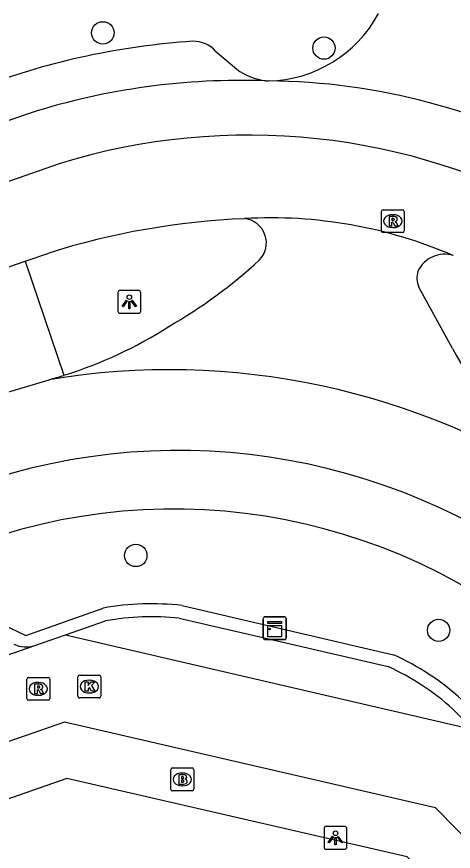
# Model space of a CAD drawing. Extents: x 158474 to 159560, y 388525 to 389605.
# Drawn here: x 159116.32 to 159135.39, y 389132.09 to 389168.54 of the extents above; entities that cross this region are included whole.
import ezdxf

# ---------------------------------------------------------------- set-up
doc = ezdxf.new("R2010")
doc.units = 0
for name, color, linetype in [('IMGEO_Berm_groen', 7, 'Continuous'), ('IMGEO_Boom', 7, 'Continuous'), ('IMGEO_Brandkraan', 7, 'Continuous'), ('IMGEO_Kast', 7, 'Continuous'), ('IMGEO_Kolk', 7, 'Continuous'), ('IMGEO_Lichtpunt', 7, 'Continuous'), ('IMGEO_Rijbaan_lokaal_gesloten', 7, 'Continuous'), ('IMGEO_Rijbaan_lokaal_open', 7, 'Continuous'), ('IMGEO_Rioolput', 7, 'Continuous'), ('IMGEO_Voetpad_open', 7, 'Continuous')]:
    doc.layers.add(name, color=color, linetype=linetype)

msp = doc.modelspace()

# ---------------------------------------------------------------- linework, layer by layer
at = {"layer": 'IMGEO_Berm_groen'}
msp.add_lwpolyline([(159116.687, 389157.861), (159118.384, 389152.88)], dxfattribs=at)
at = {"layer": 'IMGEO_Boom'}
for centre in [(159120.084, 389167.833), (159129.74, 389167.172), (159121.523, 389145.015), (159134.747, 389141.744)]:
    msp.add_circle(centre, 0.489, dxfattribs=at)
at = {"layer": 'IMGEO_Brandkraan'}
for p, q in [((159123.05, 389134.807), (159123.05, 389135.659)), ((159123.125, 389135.733), (159123.977, 389135.733)), ((159124.051, 389135.659), (159124.051, 389134.807)), ((159123.538, 389135.513), (159123.563, 389135.513)), ((159123.561, 389134.953), (159123.536, 389134.953)), ((159123.977, 389134.733), (159123.125, 389134.733))]:
    msp.add_line(p, q, dxfattribs=at)
for points in [[(159123.05, 389134.807), (159123.05, 389135.659)], [(159123.125, 389135.733), (159123.977, 389135.733)], [(159124.051, 389135.659), (159124.051, 389134.807)], [(159123.398, 389135.433), (159123.398, 389135.033), (159123.611, 389135.033)], [(159123.629, 389135.433), (159123.398, 389135.433)], [(159123.577, 389135.352), (159123.523, 389135.352), (159123.523, 389135.276)], [(159123.523, 389135.276), (159123.576, 389135.276)], [(159123.585, 389135.2), (159123.523, 389135.2), (159123.523, 389135.119)], [(159123.523, 389135.119), (159123.585, 389135.119)], [(159123.977, 389134.733), (159123.125, 389134.733)]]:
    msp.add_lwpolyline(points, dxfattribs=at)
for centre, radius, start, end in [((159123.127, 389135.657), 0.0765, 91.552, 178.448), ((159123.127, 389135.657), 0.0765, 91.552, 178.448), ((159123.975, 389135.657), 0.0765, 1.552, 88.448), ((159123.975, 389135.657), 0.0765, 1.552, 88.448), ((159123.578, 389135.314), 0.0379, 267.8285, 90.9355), ((159123.586, 389135.159), 0.0404, 269.8759, 90.5077), ((159123.633, 389135.288), 0.145, 59.4692, 91.5367), ((159123.658, 389135.335), 0.0922, 285.5137, 58.1501), ((159123.663, 389135.143), 0.105, 301.3115, 78.989), ((159123.127, 389134.809), 0.0765, 181.552, 268.448), ((159123.127, 389134.809), 0.0765, 181.552, 268.448), ((159123.617, 389135.284), 0.251, 268.6676, 293.5347), ((159123.975, 389134.809), 0.0765, 271.552, 358.448), ((159123.975, 389134.809), 0.0765, 271.552, 358.448)]:
    msp.add_arc(centre, radius, start, end, dxfattribs=at)
for centre, major_axis, ratio, start_param, end_param in [((159123.537, 389135.233), (-0.387, 0.002), 0.722429, 4.712389, 7.853982), ((159123.562, 389135.233), (-0.39, 0.002), 0.717154, 1.570796, 4.712389)]:
    msp.add_ellipse(centre, major_axis=major_axis, ratio=ratio, start_param=start_param, end_param=end_param, dxfattribs=at)
at = {"layer": 'IMGEO_Kast'}
for p, q in [((159127.088, 389141.413), (159127.088, 389142.254)), ((159127.088, 389142.254), (159127.088, 389141.413)), ((159127.163, 389142.338), (159128.004, 389142.338)), ((159128.004, 389142.338), (159127.163, 389142.338)), ((159128.088, 389142.263), (159128.088, 389141.422)), ((159128.088, 389141.422), (159128.088, 389142.263)), ((159128.013, 389141.338), (159127.172, 389141.338)), ((159127.172, 389141.338), (159128.013, 389141.338))]:
    msp.add_line(p, q, dxfattribs=at)
for points in [[(159127.283, 389142.128), (159127.883, 389142.128), (159127.883, 389142.043), (159127.283, 389142.043), (159127.283, 389142.128)], [(159127.283, 389141.953), (159127.883, 389141.953), (159127.883, 389141.464), (159127.283, 389141.464), (159127.283, 389141.953)]]:
    msp.add_lwpolyline(points, dxfattribs=at)
msp.add_circle((159127.367, 389141.802), 0.0377, dxfattribs=at)
for centre, start, end in [((159127.166, 389142.26), 92.4484, 184.2845), ((159127.166, 389142.26), 92.4484, 184.2845), ((159128.01, 389142.26), 2.4484, 94.2845), ((159128.01, 389142.26), 2.4484, 94.2845), ((159127.166, 389141.416), 182.4484, 274.2845), ((159127.166, 389141.416), 182.4484, 274.2845), ((159128.01, 389141.416), 272.4484, 4.2845), ((159128.01, 389141.416), 272.4484, 4.2845)]:
    msp.add_arc(centre, 0.0779, start, end, dxfattribs=at)
at = {"layer": 'IMGEO_Kolk'}
for p, q in [((159118.995, 389138.864), (159118.995, 389139.716)), ((159119.07, 389139.79), (159119.922, 389139.79)), ((159119.483, 389139.57), (159119.508, 389139.57)), ((159119.996, 389139.716), (159119.996, 389138.864)), ((159119.506, 389139.01), (159119.481, 389139.01)), ((159119.922, 389138.79), (159119.07, 389138.79))]:
    msp.add_line(p, q, dxfattribs=at)
for points in [[(159118.995, 389138.864), (159118.995, 389139.716)], [(159119.07, 389139.79), (159119.922, 389139.79)], [(159119.996, 389139.716), (159119.996, 389138.864)], [(159119.316, 389139.49), (159119.439, 389139.49), (159119.439, 389139.339), (159119.569, 389139.49), (159119.733, 389139.49), (159119.587, 389139.339), (159119.74, 389139.09), (159119.588, 389139.09), (159119.503, 389139.254), (159119.439, 389139.187), (159119.439, 389139.09), (159119.316, 389139.09), (159119.316, 389139.49)], [(159119.922, 389138.79), (159119.07, 389138.79)]]:
    msp.add_lwpolyline(points, dxfattribs=at)
for centre, start, end in [((159119.072, 389139.714), 91.552, 178.448), ((159119.072, 389139.714), 91.552, 178.448), ((159119.92, 389139.714), 1.552, 88.448), ((159119.92, 389139.714), 1.552, 88.448), ((159119.072, 389138.866), 181.552, 268.448), ((159119.072, 389138.866), 181.552, 268.448), ((159119.92, 389138.866), 271.552, 358.448), ((159119.92, 389138.866), 271.552, 358.448)]:
    msp.add_arc(centre, 0.0765, start, end, dxfattribs=at)
for centre, major_axis, ratio, start_param, end_param in [((159119.482, 389139.29), (-0.387, 0.002), 0.722429, 4.712389, 7.853982), ((159119.507, 389139.29), (-0.39, 0.002), 0.717154, 1.570796, 4.712389)]:
    msp.add_ellipse(centre, major_axis=major_axis, ratio=ratio, start_param=start_param, end_param=end_param, dxfattribs=at)
at = {"layer": 'IMGEO_Lichtpunt'}
for p, q in [((159120.74, 389156.493), (159120.74, 389155.686)), ((159120.74, 389156.493), (159120.74, 389155.686)), ((159121.642, 389156.588), (159120.834, 389156.588)), ((159121.642, 389156.588), (159120.834, 389156.588)), ((159121.736, 389155.686), (159121.736, 389156.493)), ((159121.736, 389155.686), (159121.736, 389156.493)), ((159120.834, 389155.592), (159121.642, 389155.592)), ((159120.834, 389155.592), (159121.642, 389155.592)), ((159129.742, 389133.085), (159129.742, 389132.278)), ((159129.742, 389133.085), (159129.742, 389132.278)), ((159130.644, 389133.18), (159129.836, 389133.18)), ((159130.644, 389133.18), (159129.836, 389133.18)), ((159130.738, 389132.278), (159130.738, 389133.085)), ((159130.738, 389132.278), (159130.738, 389133.085)), ((159129.836, 389132.184), (159130.644, 389132.184)), ((159129.836, 389132.184), (159130.644, 389132.184))]:
    msp.add_line(p, q, dxfattribs=at)
for points in [[(159121.114, 389156.157), (159121.153, 389156.129), (159120.965, 389155.867), (159120.927, 389155.894), (159121.114, 389156.157)], [(159121.216, 389156.109), (159121.263, 389156.109), (159121.263, 389155.787), (159121.216, 389155.787), (159121.216, 389156.109)], [(159121.326, 389156.129), (159121.364, 389156.156), (159121.551, 389155.894), (159121.512, 389155.866), (159121.326, 389156.129)], [(159130.116, 389132.749), (159130.155, 389132.721), (159129.967, 389132.459), (159129.929, 389132.486), (159130.116, 389132.749)], [(159130.218, 389132.701), (159130.265, 389132.701), (159130.265, 389132.379), (159130.218, 389132.379), (159130.218, 389132.701)], [(159130.328, 389132.721), (159130.366, 389132.748), (159130.553, 389132.486), (159130.514, 389132.458), (159130.328, 389132.721)]]:
    msp.add_lwpolyline(points, dxfattribs=at)
for centre in [(159121.239, 389156.291), (159130.241, 389132.883)]:
    msp.add_circle(centre, 0.0994, dxfattribs=at)
for centre, start, end in [((159120.834, 389156.493), 90, 180), ((159120.834, 389156.493), 90, 180), ((159121.642, 389156.493), 0, 90), ((159121.642, 389156.493), 0, 90), ((159120.834, 389155.686), 180, 270), ((159120.834, 389155.686), 180, 270), ((159121.642, 389155.686), 270, 0), ((159121.642, 389155.686), 270, 360), ((159129.836, 389133.085), 90, 180), ((159129.836, 389133.085), 90, 180), ((159130.644, 389133.085), 0, 90), ((159130.644, 389133.085), 0, 90), ((159129.836, 389132.278), 180, 270), ((159129.836, 389132.278), 180, 270), ((159130.644, 389132.278), 270, 0), ((159130.644, 389132.278), 270, 360)]:
    msp.add_arc(centre, 0.0946, start, end, dxfattribs=at)
at = {"layer": 'IMGEO_Rijbaan_lokaal_gesloten'}
for points in [[(159127.196, 389165.742), (159127.315, 389165.738)], [(159116.911, 389164.334), (159108.231, 389161.345), (159079.652, 389151.373), (159063.767, 389145.776)], [(159118.178, 389162.119), (159106.789, 389158.146), (159089.812, 389152.224), (159078.23, 389148.184), (159063.987, 389143.216), (159061.27, 389142.264)], [(159116.687, 389157.861), (159117.72, 389158.219)], [(159064.716, 389139.678), (159096.759, 389150.953), (159116.687, 389157.861)], [(159066.287, 389134.924), (159082.996, 389140.774), (159111.547, 389150.848), (159117.736, 389152.69)]]:
    msp.add_lwpolyline(points, dxfattribs=at)
for centre, radius, start, end in [((159126.137, 389135.209), 30.551, 88.0137, 107.5768), ((159127.072, 389137.523), 28.216, 60.6196, 89.5071), ((159126.448, 389135.405), 27.965, 60.5937, 107.2023), ((159127.645, 389126.831), 32.919, 92.3954, 107.5471), ((159127.43, 389139.718), 20.038, 66.6024, 93.3214), ((159122.973, 389121.224), 31.899, 56.4706, 99.4498), ((159123.387, 389122.411), 27.189, 48.3803, 107.472), ((159123.175, 389121.562), 25.478, 44.5583, 109.3474)]:
    msp.add_arc(centre, radius, start, end, dxfattribs=at)
at = {"layer": 'IMGEO_Rijbaan_lokaal_open'}
for points in [[(159135.348, 389154.049), (159133.878, 389156.729)], [(159117.109, 389141.079), (159118.447, 389141.545)], [(159118.447, 389141.545), (159136.263, 389137.418)], [(159078.407, 389127.635), (159100.048, 389135.135), (159117.109, 389141.079)], [(159174.38, 389093.632), (159167.969, 389100.171), (159150.959, 389117.398), (159134.612, 389133.995), (159118.407, 389137.736), (159094.003, 389129.262), (159070.965, 389121.125)]]:
    msp.add_lwpolyline(points, dxfattribs=at)
for centre, radius, start, end in [((159127.207, 389171.309), 5.572, 271.1156, 331.8342), ((159126.159, 389158.662), 1.066, 315.1814, 84.0621), ((159135.001, 389156.894), 1.273, 72.3631, 155.3274), ((159111.984, 389174.128), 22.045, 299.8708, 312.6344), ((159134.809, 389157.124), 1.011, 162.6099, 202.9755), ((159112.701, 389171.07), 19.057, 287.3515, 302.5822), ((159158.136, 389166.693), 26.061, 209.0251, 220.3511), ((159112.985, 389170.092), 18.039, 285.2692, 287.4142)]:
    msp.add_arc(centre, radius, start, end, dxfattribs=at)
at = {"layer": 'IMGEO_Rioolput'}
for p, q in [((159132.245, 389159.187), (159132.245, 389160.039)), ((159132.32, 389160.113), (159133.172, 389160.113)), ((159133.246, 389160.039), (159133.246, 389159.187)), ((159132.733, 389159.893), (159132.758, 389159.893)), ((159132.756, 389159.333), (159132.731, 389159.333)), ((159133.172, 389159.113), (159132.32, 389159.113)), ((159116.765, 389138.763), (159116.765, 389139.615)), ((159116.84, 389139.689), (159117.692, 389139.689)), ((159117.766, 389139.615), (159117.766, 389138.763)), ((159117.253, 389139.469), (159117.278, 389139.469)), ((159117.276, 389138.909), (159117.251, 389138.909)), ((159117.692, 389138.689), (159116.84, 389138.689))]:
    msp.add_line(p, q, dxfattribs=at)
for points in [[(159132.245, 389159.187), (159132.245, 389160.039)], [(159132.32, 389160.113), (159133.172, 389160.113)], [(159133.246, 389160.039), (159133.246, 389159.187)], [(159132.834, 389159.811), (159132.582, 389159.813), (159132.582, 389159.413)], [(159132.76, 389159.732), (159132.706, 389159.732), (159132.706, 389159.651)], [(159132.706, 389159.651), (159132.758, 389159.651)], [(159132.582, 389159.413), (159132.706, 389159.413), (159132.706, 389159.575), (159132.717, 389159.575)], [(159132.764, 389159.546), (159132.835, 389159.413), (159132.975, 389159.413), (159132.91, 389159.539)], [(159133.172, 389159.113), (159132.32, 389159.113)], [(159116.765, 389138.763), (159116.765, 389139.615)], [(159116.84, 389139.689), (159117.692, 389139.689)], [(159117.766, 389139.615), (159117.766, 389138.763)], [(159117.354, 389139.387), (159117.102, 389139.389), (159117.102, 389138.989)], [(159117.28, 389139.308), (159117.226, 389139.308), (159117.226, 389139.227)], [(159117.226, 389139.227), (159117.278, 389139.227)], [(159117.102, 389138.989), (159117.226, 389138.989), (159117.226, 389139.151), (159117.237, 389139.151)], [(159117.284, 389139.122), (159117.355, 389138.989), (159117.495, 389138.989), (159117.43, 389139.115)], [(159117.692, 389138.689), (159116.84, 389138.689)]]:
    msp.add_lwpolyline(points, dxfattribs=at)
for centre, radius, start, end in [((159132.322, 389160.037), 0.0765, 91.552, 178.448), ((159132.322, 389160.037), 0.0765, 91.552, 178.448), ((159133.17, 389160.037), 0.0765, 1.552, 88.448), ((159133.17, 389160.037), 0.0765, 1.552, 88.448), ((159132.742, 389159.84), 0.19, 274.7715, 282.9687), ((159132.766, 389159.636), 0.0964, 77.0061, 93.1865), ((159132.78, 389159.693), 0.0378, 276.6634, 79.6772), ((159132.833, 389159.701), 0.109, 350.3612, 89.416), ((159132.831, 389159.701), 0.112, 277.5842, 350.9817), ((159132.815, 389159.486), 0.108, 29.5134, 73.7905), ((159132.716, 389159.522), 0.0533, 26.0293, 88.6989), ((159132.322, 389159.189), 0.0765, 181.552, 268.448), ((159132.322, 389159.189), 0.0765, 181.552, 268.448), ((159133.17, 389159.189), 0.0765, 271.552, 358.448), ((159133.17, 389159.189), 0.0765, 271.552, 358.448), ((159116.842, 389139.613), 0.0765, 91.552, 178.448), ((159116.842, 389139.613), 0.0765, 91.552, 178.448), ((159117.69, 389139.613), 0.0765, 1.552, 88.448), ((159117.69, 389139.613), 0.0765, 1.552, 88.448), ((159117.262, 389139.416), 0.19, 274.7715, 282.9687), ((159117.286, 389139.212), 0.0964, 77.0061, 93.1865), ((159117.3, 389139.269), 0.0378, 276.6634, 79.6772), ((159117.353, 389139.277), 0.109, 350.3612, 89.416), ((159117.351, 389139.277), 0.112, 277.5842, 350.9817), ((159117.236, 389139.098), 0.0533, 26.0293, 88.6989), ((159117.335, 389139.062), 0.108, 29.5134, 73.7905), ((159116.842, 389138.765), 0.0765, 181.552, 268.448), ((159116.842, 389138.765), 0.0765, 181.552, 268.448), ((159117.69, 389138.765), 0.0765, 271.552, 358.448), ((159117.69, 389138.765), 0.0765, 271.552, 358.448)]:
    msp.add_arc(centre, radius, start, end, dxfattribs=at)
for centre, major_axis, ratio, start_param, end_param in [((159132.732, 389159.613), (-0.387, 0.002), 0.722429, 4.712389, 7.853982), ((159132.757, 389159.613), (-0.39, 0.002), 0.717154, 1.570796, 4.712389), ((159117.252, 389139.189), (-0.387, 0.002), 0.722429, 4.712389, 7.853982), ((159117.277, 389139.189), (-0.39, 0.002), 0.717154, 1.570796, 4.712389)]:
    msp.add_ellipse(centre, major_axis=major_axis, ratio=ratio, start_param=start_param, end_param=end_param, dxfattribs=at)
at = {"layer": 'IMGEO_Voetpad_open'}
for points in [[(159125.01, 389167.037), (159125.928, 389166.246)], [(159123.541, 389142.83), (159132.774, 389140.681)], [(159114.114, 389142.579), (159114.336, 389142.656), (159116.728, 389141.518), (159120.102, 389142.717)], [(159118.447, 389141.545), (159120.203, 389142.156)], [(159123.422, 389142.273), (159132.538, 389140.162)], [(159135.367, 389138.304), (159136.263, 389137.418)], [(159177.649, 389086.904), (159133.378, 389131.853), (159118.514, 389135.277), (159071.701, 389118.918)]]:
    msp.add_lwpolyline(points, dxfattribs=at)
for centre, radius, start, end in [((159126.119, 389135.334), 32.202, 93.7409, 110.41), ((159124.024, 389166.121), 1.346, 42.8872, 90.2425), ((159127.655, 389168.744), 3.037, 235.3419, 261.3048), ((159122.213, 389130.866), 12.037, 83.6648, 100.0992), ((159122.225, 389130.861), 11.475, 84.0131, 100.1501), ((159116.729, 389142.262), 1.242, 244.7562, 287.8247), ((159127.98, 389130.14), 11.58, 47.8624, 65.5433), ((159127.958, 389130.106), 11.05, 47.8947, 65.514)]:
    msp.add_arc(centre, radius, start, end, dxfattribs=at)

doc.saveas('drawing.dxf')
